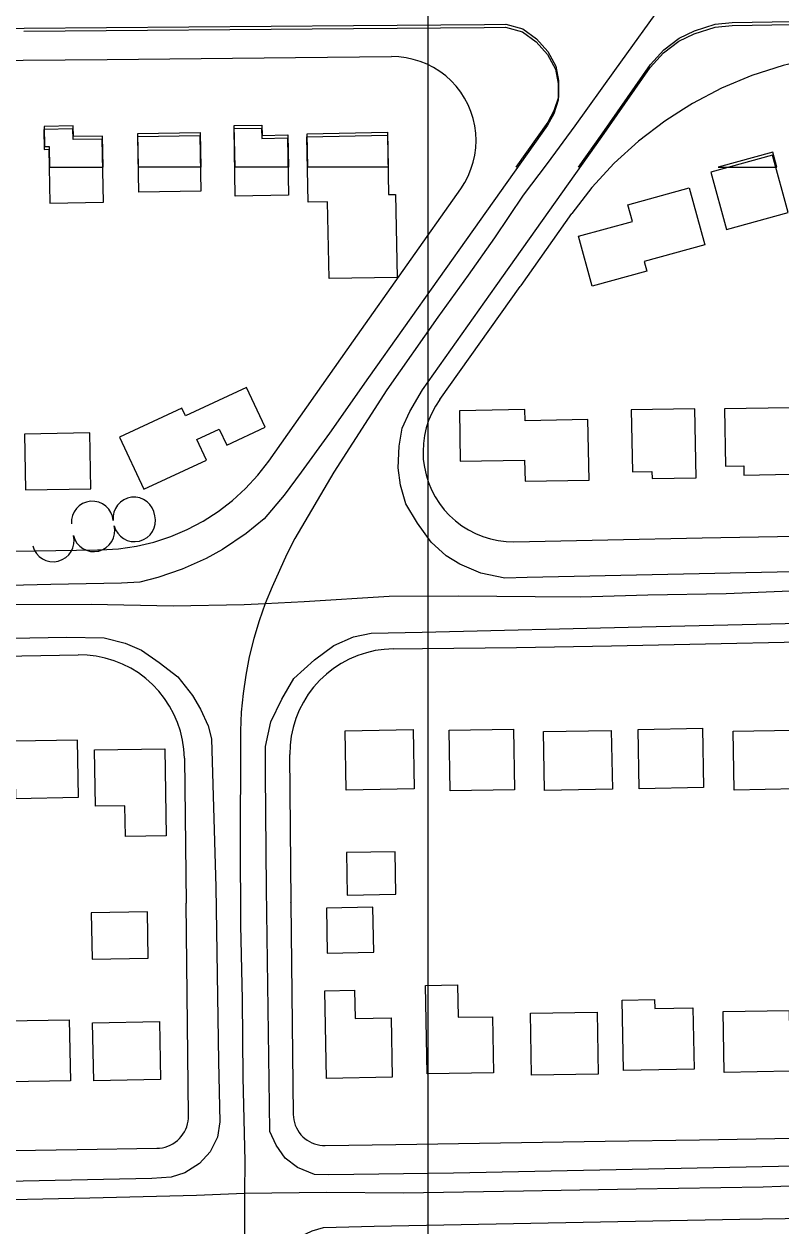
# Model space of a CAD drawing. Extents: x -25029 to 2274964, y -81170 to 687028.
# Drawn here: x 9759 to 10120, y -67950 to -67376 of the extents above; entities that cross this region are included whole.
import ezdxf

# ---------------------------------------------------------------- set-up
doc = ezdxf.new("R2010")
doc.units = 0
for name, color, linetype in [('81911BEA - RW_X_Fee_RW', 7, 'Continuous'), ('BLDG', 7, 'Continuous'), ('GE_X_CL_2000', 7, 'Continuous'), ('ROAD', 7, 'Continuous'), ('TI_BORDER', 7, 'Continuous'), ('TREES', 7, 'Continuous')]:
    doc.layers.add(name, color=color, linetype=linetype)

msp = doc.modelspace()

# ---------------------------------------------------------------- linework, layer by layer
at = {"layer": '81911BEA - RW_X_Fee_RW'}
for p, q in [((9915.96, -67527.64), (9967.18, -67454.99)), ((9995.96, -67501.1), (10020.18, -67466.74)), ((9875.54, -67584.97), (9915.96, -67527.64)), ((9835.29, -67726.86), (9836.18, -67796.09)), ((9837.27, -67897.45), (9836.18, -67796.09)), ((9886.14, -67795.92), (9887.27, -67896.92))]:
    msp.add_line(p, q, dxfattribs=at)
for points in [[(9238.39, -67398.78), (9278.39, -67398.39), (9318.38, -67398), (9358.38, -67397.6), (9398.38, -67397.21), (9438.38, -67396.82), (9478.38, -67396.43), (9518.38, -67396.03), (9558.38, -67395.64), (9598.38, -67395.25), (9638.38, -67394.85), (9678.38, -67394.46), (9718.38, -67394.07), (9758.38, -67393.67), (9798.37, -67393.28), (9843.37, -67392.84), (9888.37, -67392.39), (9934.09, -67391.94)], [(9967.18, -67454.99), (9969.07, -67452.04), (9970.7, -67448.93), (9972.05, -67445.69), (9973.11, -67442.34), (9973.87, -67438.91), (9974.33, -67435.43), (9974.48, -67431.93), (9974.33, -67428.42), (9973.87, -67424.94), (9973.1, -67421.51), (9972.04, -67418.17), (9970.69, -67414.93), (9969.05, -67411.82), (9967.16, -67408.87), (9965.01, -67406.09), (9962.62, -67403.51), (9960.02, -67401.16), (9957.22, -67399.04), (9954.25, -67397.17), (9951.13, -67395.57), (9947.87, -67394.25), (9944.52, -67393.22), (9941.08, -67392.49), (9937.6, -67392.06), (9934.09, -67391.94)], [(10167.99, -67389.73), (10152.03, -67390.53), (10136.47, -67392.67), (10127.76, -67394.64), (10123.85, -67395.53), (10121.15, -67396.14), (10106.19, -67400.91), (10091.7, -67406.96), (10077.77, -67414.22), (10073.45, -67416.98), (10064.53, -67422.66), (10052.06, -67432.21), (10040.45, -67442.79), (10029.8, -67454.33), (10020.18, -67466.74)], [(9957.15, -67555.56), (9995.5, -67501.58), (9995.96, -67501.1)], [(9957.15, -67555.56), (9955.09, -67558.74), (9953.32, -67562.08), (9951.86, -67565.57), (9950.7, -67569.17), (9949.86, -67572.85), (9949.35, -67576.6), (9949.18, -67580.38), (9949.33, -67584.16), (9949.82, -67587.91), (9950.63, -67591.6), (9951.77, -67595.21), (9953.22, -67598.7), (9954.97, -67602.05), (9957.01, -67605.24), (9959.32, -67608.23), (9961.88, -67611.01), (9964.68, -67613.55), (9967.69, -67615.84), (9970.89, -67617.85), (9974.26, -67619.58), (9977.76, -67621), (9981.38, -67622.11), (9985.08, -67622.9), (9988.83, -67623.36), (9992.56, -67623.48)], [(9795.35, -67627.34), (9803.89, -67626.84), (9812.35, -67625.61), (9820.68, -67623.67), (9828.82, -67621.02), (9836.69, -67617.69), (9844.26, -67613.69), (9851.45, -67609.06), (9858.23, -67603.84), (9864.53, -67598.05), (9870.31, -67591.75), (9875.54, -67584.97)], [(9992.56, -67623.48), (10037.37, -67622.59), (10082.37, -67621.69), (10127.36, -67620.79), (10172.35, -67619.9)], [(8973.96, -67639.98), (9018.96, -67639.29), (9063.95, -67638.6), (9108.95, -67637.9), (9153.94, -67637.21), (9198.94, -67636.52), (9243.93, -67635.83), (9288.93, -67635.13), (9333.93, -67634.44), (9378.92, -67633.75), (9423.92, -67633.05), (9468.91, -67632.36), (9513.91, -67631.67), (9558.91, -67630.98), (9603.9, -67630.28), (9648.9, -67629.59), (9693.89, -67628.9), (9743.89, -67628.13), (9793.88, -67627.36), (9795.35, -67627.34)], [(9935.05, -67674.64), (9948.87, -67674.49), (9993.88, -67674.02)], [(9993.88, -67674.02), (10039.1, -67673.12), (10084.09, -67672.22), (10129.08, -67671.33), (10174.07, -67670.43)], [(8974.72, -67689.98), (9019.72, -67689.28), (9064.71, -67688.59), (9109.71, -67687.9), (9154.71, -67687.21), (9199.7, -67686.51), (9244.7, -67685.82), (9289.69, -67685.13), (9334.69, -67684.44), (9379.69, -67683.74), (9424.68, -67683.05), (9469.68, -67682.36), (9514.67, -67681.66), (9559.67, -67680.97), (9604.66, -67680.28), (9649.66, -67679.59), (9694.66, -67678.89), (9739.65, -67678.2), (9784.52, -67677.51)], [(9835.29, -67726.86), (9835.04, -67722.5), (9834.41, -67718.18), (9833.41, -67713.92), (9832.04, -67709.77), (9830.32, -67705.76), (9828.25, -67701.91), (9825.85, -67698.26), (9823.14, -67694.83), (9820.14, -67691.65), (9816.88, -67688.75), (9813.38, -67686.14), (9809.66, -67683.84), (9805.75, -67681.88), (9801.69, -67680.27), (9797.51, -67679.02), (9793.23, -67678.14), (9788.89, -67677.63), (9784.52, -67677.51)], [(9935.05, -67674.64), (9930.71, -67674.87), (9926.4, -67675.49), (9922.15, -67676.47), (9918.01, -67677.82), (9914.01, -67679.53), (9910.16, -67681.58), (9906.51, -67683.95), (9903.08, -67686.64), (9899.9, -67689.61), (9896.99, -67692.84), (9894.37, -67696.32), (9892.06, -67700.02), (9890.08, -67703.9), (9888.45, -67707.93), (9887.18, -67712.1), (9886.27, -67716.36), (9885.74, -67720.68), (9885.58, -67725.03)], [(9886.14, -67795.92), (9886.18, -67795.36), (9885.58, -67725.03)], [(9822.1, -67913.03), (9823.44, -67912.95), (9824.76, -67912.75), (9826.07, -67912.44), (9827.34, -67912.02), (9828.57, -67911.49), (9829.75, -67910.85), (9830.87, -67910.12), (9831.92, -67909.29), (9832.9, -67908.37), (9833.79, -67907.37), (9834.59, -67906.3), (9835.3, -67905.16), (9835.9, -67903.96), (9836.4, -67902.72), (9836.79, -67901.43), (9837.06, -67900.12), (9837.22, -67898.79), (9837.27, -67897.45)], [(9887.27, -67896.92), (9887.34, -67898.23), (9887.52, -67899.53), (9887.82, -67900.81), (9888.23, -67902.06), (9888.75, -67903.26), (9889.37, -67904.42), (9890.09, -67905.52), (9890.9, -67906.55), (9891.8, -67907.51), (9892.78, -67908.38), (9893.83, -67909.16), (9894.95, -67909.85), (9896.12, -67910.44), (9897.34, -67910.93), (9898.6, -67911.3), (9899.89, -67911.57), (9901.19, -67911.72), (9902.5, -67911.76)], [(9902.5, -67911.76), (9936.17, -67911.23), (9986.16, -67910.44), (10036.16, -67909.65), (10081.15, -67908.94), (10126.15, -67908.23), (10171.15, -67907.52)], [(8984.21, -67926.24), (9029.21, -67925.53), (9074.2, -67924.82), (9119.2, -67924.11), (9164.2, -67923.4), (9209.19, -67922.69), (9254.19, -67921.98), (9299.18, -67921.27), (9344.18, -67920.56), (9389.17, -67919.85), (9434.17, -67919.14), (9484.16, -67918.36), (9534.16, -67917.57), (9584.15, -67916.78), (9634.15, -67915.99), (9684.14, -67915.2), (9734.14, -67914.41), (9784.13, -67913.62), (9822.1, -67913.03)]]:
    msp.add_lwpolyline(points, dxfattribs=at)
at = {"layer": 'BLDG'}
for p, q in [((9782.24, -67425.03), (9768.38, -67425.28)), ((9768.38, -67425.28), (9768.56, -67434.79)), ((9782.33, -67430.1), (9782.24, -67425.03)), ((9859.12, -67424.83), (9872.3, -67424.59)), ((9859.48, -67444.72), (9859.12, -67424.83)), ((9872.3, -67424.59), (9872.39, -67429.53)), ((9796.25, -67429.84), (9782.33, -67430.1)), ((9796.52, -67444.72), (9796.25, -67429.84)), ((9813.12, -67428.63), (9842.78, -67428.09)), ((9813.42, -67444.72), (9813.12, -67428.63)), ((9842.78, -67428.09), (9843.08, -67444.72)), ((9872.39, -67429.53), (9884.62, -67429.31)), ((9884.62, -67429.31), (9884.9, -67444.71)), ((9893.92, -67428.71), (9932.3, -67428)), ((9894.21, -67444.71), (9893.92, -67428.71)), ((9932.3, -67428), (9932.6, -67444.71)), ((9768.56, -67434.79), (9770.76, -67434.75)), ((9770.76, -67434.75), (9770.94, -67444.73)), ((10116.15, -67437.53), (10090.02, -67444.69)), ((10118.11, -67444.68), (10116.15, -67437.53)), ((9770.94, -67444.73), (9796.52, -67444.72)), ((9843.08, -67444.72), (9813.42, -67444.72)), ((9884.9, -67444.71), (9859.48, -67444.72)), ((9932.6, -67444.71), (9894.21, -67444.71)), ((10090.02, -67444.69), (10118.11, -67444.68))]:
    msp.add_line(p, q, dxfattribs=at)
for points in [[(9796.67, -67461.45), (9796.12, -67431.25), (9782.2, -67431.51), (9782.11, -67426.44), (9768.25, -67426.69), (9768.43, -67436.2), (9770.63, -67436.16), (9771.1, -67461.92)], [(9872.17, -67426.01), (9872.26, -67430.95), (9884.49, -67430.73), (9884.99, -67458.09), (9859.57, -67458.55), (9858.99, -67426.25)], [(9842.65, -67429.51), (9843.13, -67456.11), (9813.48, -67456.65), (9812.99, -67430.04)], [(9932.17, -67429.43), (9932.68, -67457.77), (9936.13, -67457.71), (9936.85, -67497.32), (9904.33, -67497.91), (9903.67, -67461.27), (9894.36, -67461.44), (9893.79, -67430.13)], [(10094.02, -67474.45), (10123.52, -67466.37), (10116.02, -67438.98), (10086.52, -67447.06)], [(10023.46, -67477.65), (10049.17, -67470.61), (10046.97, -67462.6), (10076.24, -67454.58), (10083.67, -67481.74), (10054.74, -67489.66), (10056.03, -67494.36), (10029.98, -67501.5)], [(9815.93, -67598.46), (9845.85, -67584.5), (9841.26, -67574.67), (9851.91, -67569.7), (9855.5, -67577.38), (9873.77, -67568.85), (9864.88, -67549.81), (9835.82, -67563.38), (9834.09, -67559.66), (9804.31, -67573.56)], [(10093.63, -67587.49), (10102.24, -67587.33), (10102.32, -67591.69), (10124.87, -67591.28), (10124.3, -67559.57), (10093.13, -67560.13)], [(9966.97, -67585.09), (9997.7, -67584.53), (9997.88, -67594.65), (10028.46, -67594.09), (10027.93, -67565.2), (9997.89, -67565.75), (9997.79, -67560.36), (9966.53, -67560.93)], [(10049.11, -67590.13), (10058.47, -67589.96), (10058.53, -67593.33), (10079.5, -67592.95), (10078.9, -67560.02), (10048.58, -67560.57)], [(9759.45, -67598.73), (9790.61, -67598.17), (9790.13, -67571.53), (9758.97, -67572.09)], [(9944.45, -67713.19), (9944.96, -67741.51), (9912.49, -67742.1), (9911.97, -67713.78)], [(9992.32, -67712.93), (9992.85, -67741.85), (9962.22, -67742.4), (9961.7, -67713.48)], [(10039.06, -67713.56), (10039.57, -67741.63), (10007.2, -67742.22), (10006.69, -67714.15)], [(10082.58, -67712.51), (10083.1, -67740.87), (10052.39, -67741.42), (10051.88, -67713.07)], [(10126.81, -67713.43), (10127.32, -67741.52), (10097.77, -67742.06), (10097.26, -67713.96)], [(9754.64, -67746.04), (9784.8, -67745.49), (9784.3, -67718.19), (9754.15, -67718.74)], [(9826.66, -67763.88), (9807.19, -67764.23), (9806.92, -67749.51), (9792.93, -67749.77), (9792.44, -67722.89), (9825.9, -67722.29)], [(9913, -67792.22), (9936.24, -67791.8), (9935.87, -67771.47), (9912.63, -67771.9)], [(9791.23, -67822.84), (9818.02, -67822.36), (9817.62, -67800.13), (9790.83, -67800.61)], [(9903.43, -67819.83), (9925.67, -67819.42), (9925.28, -67797.97), (9903.04, -67798.37)], [(9965.66, -67834.99), (9965.95, -67850.52), (9982.33, -67850.22), (9982.82, -67876.97), (9951.2, -67877.54), (9950.44, -67835.26)], [(9916.55, -67837.58), (9916.8, -67851.04), (9933.97, -67850.72), (9934.48, -67879.1), (9903.04, -67879.67), (9902.28, -67837.84)], [(10059.72, -67842.08), (10059.8, -67846.28), (10078.01, -67845.95), (10078.54, -67875.35), (10044.87, -67875.97), (10044.26, -67842.36)], [(9780.36, -67851.68), (9780.89, -67880.83), (9750.82, -67881.38), (9750.29, -67852.23)], [(10032.3, -67847.99), (10032.84, -67877.58), (10001.04, -67878.16), (10000.51, -67848.57)], [(10123.96, -67847.25), (10124.49, -67876.28), (10092.98, -67876.85), (10092.46, -67847.82)], [(9823.42, -67852.57), (9823.92, -67880.21), (9791.99, -67880.79), (9791.49, -67853.15)]]:
    msp.add_lwpolyline(points, close=True, dxfattribs=at)
at = {"layer": 'GE_X_CL_2000'}
for points in [[(10065.57, -67363.75), (10040.6, -67398.61), (10021.57, -67424.94), (10008.48, -67442.9), (9996.99, -67458.04), (9983.25, -67478.37), (9970.71, -67496.2), (9956.29, -67516.27), (9931.89, -67551.02), (9906.62, -67590.31), (9888.08, -67621.88), (9884.25, -67629.5), (9880.62, -67637.21), (9877.17, -67645.02), (9873.92, -67652.9)], [(9873.92, -67652.9), (9892.43, -67651.95), (9932.97, -67649.5), (9966.17, -67649.31), (10002.65, -67649.69), (10024.29, -67649.82), (10056.54, -67648.87), (10093.85, -67648.19), (10139.71, -67646.35)], [(8559.77, -67671.11), (8590.49, -67670.37), (8706.6, -67669.59), (8782.44, -67668.63), (8905.9, -67665.79), (8978.26, -67665.43), (9053.27, -67664.47), (9166.52, -67662.01), (9241.98, -67659.27), (9262.08, -67659.05), (9335.86, -67658.23), (9393.33, -67658.44), (9437.09, -67658.02), (9488.71, -67657.07), (9525.21, -67656.53), (9556.26, -67655.82), (9593.65, -67655.88), (9652.21, -67654.92), (9701.11, -67653.76), (9746.34, -67653.51), (9790.79, -67653.34), (9829.85, -67654.03), (9863.86, -67653.41), (9873.92, -67652.9)], [(9873.92, -67652.9), (9870.96, -67661.24), (9868.4, -67669.75), (9866.27, -67678.4), (9864.56, -67687.15), (9863.28, -67695.98), (9862.45, -67704.84), (9862.05, -67713.72), (9862.09, -67722.57), (9861.95, -67765.98), (9862.12, -67806.55), (9862.91, -67842.03), (9863.19, -67879.21), (9864.07, -67919.24), (9864.02, -67934.42)], [(9864.02, -67934.42), (9903.07, -67933.96), (9939.82, -67934.25), (9997.16, -67933.29), (10050.93, -67932.42), (10111.61, -67931.38), (10128.37, -67930.82)], [(8553.84, -67958.32), (8598.97, -67957.31), (8664.68, -67956.32), (8769.57, -67954.24), (8827.93, -67953.63), (9007.11, -67949.97), (9122.81, -67948.14), (9186.08, -67947.54), (9259.61, -67946.08), (9330.46, -67944.72), (9389.3, -67943.56), (9432.06, -67942.55), (9488.49, -67941.62), (9542.31, -67940.39), (9591.66, -67939.69), (9657.88, -67938.96), (9730.37, -67937.99), (9790.12, -67936.72), (9841.09, -67935.39), (9864.02, -67934.42)], [(9864.02, -67934.42), (9863.93, -67961.08), (9864.17, -68000.05), (9864.59, -68043.24), (9864.9, -68087.23), (9865.77, -68138.3), (9865.89, -68184.1), (9866.32, -68216.59), (9866.66, -68230.4)]]:
    msp.add_lwpolyline(points, dxfattribs=at)
at = {"layer": 'ROAD'}
msp.add_line((10100.39, -67946.95), (10251.64, -67944.55), dxfattribs=at)
for points in [[(10023.34, -67444.7), (10034.67, -67428.75), (10057.78, -67395.69), (10064.11, -67388.74), (10071.37, -67383.17), (10078.79, -67379.55), (10088.71, -67376.46), (10096.79, -67375.61), (10125.33, -67375.15), (10251.76, -67372.49)], [(9636.86, -67379.53), (9758.85, -67378.28), (9916.08, -67377.11), (9978.55, -67376.55), (9988.69, -67376.4), (9996.81, -67378.67), (10003.39, -67383.37), (10008.78, -67389.43), (10012.52, -67396.54), (10013.89, -67403.38), (10013.88, -67411.2), (10011.69, -67417.81), (10008.76, -67423.23), (9993.53, -67444.7)], [(9758.73, -67379.69), (9915.96, -67378.54), (9978.43, -67377.98), (9988.57, -67377.84), (9996.69, -67380.11), (10003.27, -67384.81), (10008.66, -67390.87), (10012.4, -67397.98), (10013.77, -67404.82), (10013.76, -67412.64), (10011.56, -67419.25), (10008.63, -67424.67), (9973.32, -67474.44), (9923.1, -67545.09), (9904.61, -67571.69), (9891.03, -67590.27), (9882.97, -67601.2), (9873.41, -67612.49), (9864.82, -67619.54), (9853.48, -67627.19), (9845.74, -67631.49), (9834.29, -67636.63), (9822.67, -67640.64), (9814.01, -67642.81), (9805.31, -67643.28), (9771.51, -67643.94), (9706.15, -67645.47)], [(10125.75, -67637.9), (9998.86, -67640.62), (9988.28, -67640.82), (9976.79, -67638.45), (9966.75, -67634.16), (9960.28, -67630.21), (9953.09, -67623.63), (9946.49, -67614.68), (9941.01, -67605.36), (9938.41, -67596.57), (9937.3, -67588.23), (9937.78, -67577.91), (9939.19, -67569.29), (9942.9, -67561.25), (9949.01, -67550.93), (9984.06, -67501.27), (10034.54, -67430.19), (10057.66, -67397.13), (10063.99, -67390.18), (10071.25, -67384.62), (10078.67, -67381), (10088.59, -67377.91), (10096.67, -67377.06), (10125.21, -67376.6)], [(10251.64, -67919.51), (10157.67, -67921), (9963.8, -67924.85), (9904.27, -67925.68), (9897.32, -67925.49), (9889.28, -67922.28), (9883.38, -67917.77), (9879.07, -67911.59), (9876.07, -67904.99), (9875.94, -67892.29), (9874.55, -67789.13), (9873.98, -67734.23), (9873.99, -67721.21), (9876.49, -67709.41), (9881.79, -67698.57), (9887.53, -67688.81), (9897.44, -67679.89), (9906.59, -67673.04), (9916.02, -67668.94), (9924.42, -67667.09), (9948.77, -67666.71), (10053.63, -67664.08), (10142.53, -67662.11)], [(9635.84, -67670.97), (9699.76, -67670.44), (9778.95, -67668.99), (9797.03, -67669.42), (9806.96, -67671.84), (9814.87, -67675.3), (9823.2, -67681.08), (9832.14, -67688.06), (9839.19, -67696.95), (9843, -67703.38), (9846.61, -67711.36), (9848.24, -67717.64), (9850.28, -67788.38), (9851.62, -67871.64), (9852.27, -67900.43), (9851.13, -67907.74), (9847.55, -67914.72), (9842.43, -67920.23), (9835.43, -67924.73), (9828.97, -67926.86), (9819.7, -67927.45), (9735.06, -67929.16), (9635.02, -67929.98)], [(10251.64, -68215.1), (10196.23, -68215.93), (10053.88, -68219.05), (9908.71, -68222.08), (9899.64, -68221.24), (9890.98, -68216.83), (9882.5, -68208.23), (9879.34, -68199), (9878.86, -68190.36), (9878.19, -68145.66), (9877.5, -68010.59), (9876.67, -67980.85), (9876.99, -67974.47), (9879.64, -67966.18), (9885.6, -67958.6), (9890.51, -67955.15), (9896.24, -67952.45), (9901.64, -67950.88), (9925.8, -67950.25), (10100.39, -67946.95)]]:
    msp.add_lwpolyline(points, dxfattribs=at)
at = {"layer": 'TI_BORDER'}
msp.add_lwpolyline([(9951.64, -64448.36), (16951.64, -64448.36), (16951.64, -69048.36), (9951.64, -69048.36)], close=True, dxfattribs=at)
at = {"layer": 'TREES'}
for centre, start, end in [((9791.34, -67614.15), 4.55914, 184.55914), ((9811.24, -67612.21), 6.55244, 186.55244), ((9811.47, -67613.45), 193.75941, 13.75941), ((9792.04, -67618.21), 193.75943, 13.75943), ((9772.63, -67623.02), 194.11032, 14.11032)]:
    msp.add_arc(centre, 10, start, end, dxfattribs=at)

doc.saveas('drawing.dxf')
